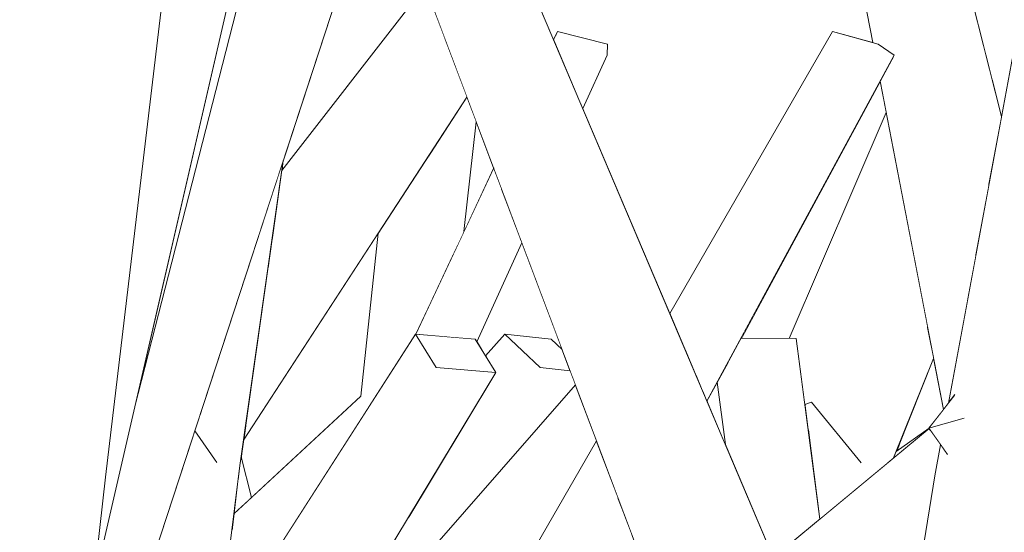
# Model space of a CAD drawing. Extents: x -289599 to -184549, y 66678 to 295474.
# Tile 528 of 656: x -250628 to -250574, y 72052 to 72080. Entities that reach past the tile are written whole.
import ezdxf

# ---------------------------------------------------------------- set-up
doc = ezdxf.new("R2010")
doc.units = 0
doc.header["$MEASUREMENT"] = 0
doc.linetypes.add('Wipeout_Contour', pattern=[1000, 0, -1000])
doc.layers.add('arch drzewa', color=8, linetype='Continuous')
doc.layers.add('Model drzwi', color=8, linetype='Continuous')
doc.layers.add('arch drzewa_Nr_Pióra__4', color=8, linetype='Continuous', lineweight=9)

msp = doc.modelspace()

# ---------------------------------------------------------------- wipeouts: each hides what was drawn before it
at = {"color": 254, "linetype": 'Wipeout_Contour', "lineweight": 0, "ltscale": 1534367.858699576}
msp.add_wipeout([(-250613.47, 72072.368), (-250613.549, 72071.817), (-250607.03, 72080.224), (-250606.602, 72084.251), (-250607.686, 72087.128), (-250606.703, 72093.033)], dxfattribs=at).dxf.layer = 'Model drzwi'
at = {"color": 254, "linetype": 'Wipeout_Contour', "lineweight": 0, "ltscale": 767156.301049}
msp.add_wipeout([(-250603.599, 72068.497), (-250601.975, 72071.965), (-250602.924, 72074.483)], dxfattribs=at).dxf.layer = 'Model drzwi'
at = {"color": 254, "linetype": 'Wipeout_Contour', "lineweight": 0, "ltscale": 1278621.058460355}
msp.add_wipeout([(-250615.645, 72057.098), (-250615.775, 72056.185), (-250615.209, 72053.957), (-250609.232, 72059.485), (-250608.286, 72068.393)], dxfattribs=at).dxf.layer = 'Model drzwi'
at = {"color": 254, "linetype": 'Wipeout_Contour', "lineweight": 0, "ltscale": 1534284.274403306}
msp.add_wipeout([(-250600.436, 72067.877), (-250602.894, 72062.465), (-250602.422, 72061.706), (-250601.367, 72062.886), (-250598.841, 72062.611), (-250598.237, 72062.039)], dxfattribs=at).dxf.layer = 'Model drzwi'
at = {"color": 254, "linetype": 'Wipeout_Contour', "lineweight": 0, "ltscale": 767107.305077}
msp.add_wipeout([(-250590.324, 72059.224), (-250589.315, 72056.847), (-250589.76, 72060.266)], dxfattribs=at).dxf.layer = 'Model drzwi'
at = {"color": 254, "linetype": 'Wipeout_Contour', "lineweight": 0, "ltscale": 1022766.913474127}
msp.add_wipeout([(-250579.979, 72056.478), (-250580.124, 72056.117), (-250578.178, 72057.728), (-250578.191, 72057.747)], dxfattribs=at).dxf.layer = 'Model drzwi'

# ---------------------------------------------------------------- next in the draw order: wipeouts: each hides what was drawn before it
at = {"color": 254, "linetype": 'Wipeout_Contour', "lineweight": 0, "ltscale": 2812821.100160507}
msp.add_wipeout([(-250581.904, 72113.145), (-250599.787, 72081.522), (-250598.701, 72078.962), (-250598.486, 72079.421), (-250595.761, 72078.731), (-250595.783, 72078.12), (-250597.107, 72075.206), (-250592.356, 72064.011), (-250583.472, 72079.421), (-250581.27, 72078.813), (-250582.874, 72087.128)], dxfattribs=at).dxf.layer = 'Model drzwi'
at = {"color": 254, "linetype": 'Wipeout_Contour', "lineweight": 0, "ltscale": 1534285.593418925}
msp.add_wipeout([(-250613.074, 72042.255), (-250613.025, 72041.896), (-250600.915, 72049.164), (-250596.363, 72057.061), (-250597.509, 72060.105), (-250612.978, 72042.413)], dxfattribs=at).dxf.layer = 'Model drzwi'

# ---------------------------------------------------------------- next in the draw order: wipeouts: each hides what was drawn before it
at = {"color": 254, "linetype": 'Wipeout_Contour', "lineweight": 0, "ltscale": 767155.058444}
msp.add_wipeout([(-250620.135, 72030.595), (-250601.85, 72060.786), (-250605.119, 72061.061)], dxfattribs=at).dxf.layer = 'arch drzewa'
at = {"color": 254, "linetype": 'Wipeout_Contour', "lineweight": 0, "ltscale": 1022822.960085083}
msp.add_wipeout([(-250594.934, 72053.267), (-250598.588, 72046.601), (-250596.985, 72046.921), (-250594.445, 72051.968)], dxfattribs=at).dxf.layer = 'arch drzewa'
at = {"color": 254, "linetype": 'Wipeout_Contour', "lineweight": 0, "ltscale": 1022800.506982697}
msp.add_wipeout([(-250588.46, 72062.667), (-250585.831, 72062.652), (-250580.532, 72074.99), (-250580.862, 72076.7)], dxfattribs=at).dxf.layer = 'Model drzwi'

# ---------------------------------------------------------------- next in the draw order: wipeouts: each hides what was drawn before it
at = {"color": 254, "linetype": 'Wipeout_Contour', "lineweight": 0, "ltscale": 1022805.76516101}
msp.add_wipeout([(-250580.973, 72078.731), (-250590.538, 72059.728), (-250590.324, 72059.224), (-250580.093, 72078.12)], dxfattribs=at).dxf.layer = 'arch drzewa'
at = {"color": 254, "linetype": 'Wipeout_Contour', "lineweight": 0, "ltscale": 767165.770282}
msp.add_wipeout([(-250605.119, 72061.061), (-250624.044, 72030.262), (-250620.135, 72030.595)], dxfattribs=at).dxf.layer = 'arch drzewa'
at = {"color": 254, "linetype": 'Wipeout_Contour', "lineweight": 0, "ltscale": 767119.081891}
msp.add_wipeout([(-250595.197, 72053.965), (-250598.588, 72046.601), (-250594.934, 72053.267)], dxfattribs=at).dxf.layer = 'arch drzewa'

# ---------------------------------------------------------------- next in the draw order: wipeouts: each hides what was drawn before it
at = {"color": 254, "linetype": 'Wipeout_Contour', "lineweight": 0, "ltscale": 767107.04556}
msp.add_wipeout([(-250580.973, 72078.731), (-250590.91, 72060.605), (-250590.538, 72059.728)], dxfattribs=at).dxf.layer = 'arch drzewa'
at = {"color": 254, "linetype": 'Wipeout_Contour', "lineweight": 0, "ltscale": 767163.605492}
msp.add_wipeout([(-250624.044, 72030.262), (-250605.119, 72061.061), (-250606.253, 72062.886)], dxfattribs=at).dxf.layer = 'arch drzewa'
at = {"color": 254, "linetype": 'Wipeout_Contour', "lineweight": 0, "ltscale": 1022831.234053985}
msp.add_wipeout([(-250596.363, 72057.061), (-250600.915, 72049.164), (-250598.588, 72046.601), (-250595.197, 72053.965)], dxfattribs=at).dxf.layer = 'arch drzewa'

# ---------------------------------------------------------------- next in the draw order: wipeouts: each hides what was drawn before it
at = {"color": 254, "linetype": 'Wipeout_Contour', "lineweight": 0, "ltscale": 1022811.887045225}
msp.add_wipeout([(-250583.472, 72079.421), (-250591.499, 72061.993), (-250590.91, 72060.605), (-250580.973, 72078.731)], dxfattribs=at).dxf.layer = 'arch drzewa'
at = {"color": 254, "linetype": 'Wipeout_Contour', "lineweight": 0, "ltscale": 767172.901629}
msp.add_wipeout([(-250606.253, 72062.886), (-250625.073, 72033.52), (-250624.044, 72030.262)], dxfattribs=at).dxf.layer = 'arch drzewa'

# ---------------------------------------------------------------- next in the draw order: wipeouts: each hides what was drawn before it
at = {"color": 254, "linetype": 'Wipeout_Contour', "lineweight": 0, "ltscale": 1789887.933657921}
msp.add_wipeout([(-250580.665, 72088.351), (-250582.874, 72087.128), (-250580.161, 72078.167), (-250580.093, 72078.12), (-250580.127, 72078.057), (-250576.092, 72064.731), (-250575.645, 72067.14)], dxfattribs=at).dxf.layer = 'arch drzewa'
at = {"color": 254, "linetype": 'Wipeout_Contour', "lineweight": 0, "ltscale": 767113.764582}
msp.add_wipeout([(-250583.472, 72079.421), (-250592.356, 72064.011), (-250591.499, 72061.993)], dxfattribs=at).dxf.layer = 'arch drzewa'
at = {"color": 254, "linetype": 'Wipeout_Contour', "lineweight": 0, "ltscale": 1022867.567058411}
msp.add_wipeout([(-250602.985, 72062.611), (-250606.253, 72062.886), (-250605.119, 72061.061), (-250601.85, 72060.786)], dxfattribs=at).dxf.layer = 'arch drzewa'

# ---------------------------------------------------------------- next in the draw order: wipeouts: each hides what was drawn before it
at = {"color": 254, "linetype": 'Wipeout_Contour', "lineweight": 0, "ltscale": 1278656.904492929}
msp.add_wipeout([(-250624.714, 72041.793), (-250625.388, 72035.977), (-250606.703, 72093.033), (-250602.019, 72121.156), (-250603.109, 72121.653)], dxfattribs=at).dxf.layer = 'arch drzewa'
at = {"color": 254, "linetype": 'Wipeout_Contour', "lineweight": 0, "ltscale": 1278471.048890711}
msp.add_wipeout([(-250580.862, 72076.7), (-250577.403, 72058.77), (-250577.133, 72059.119), (-250576.092, 72064.731), (-250580.127, 72078.057)], dxfattribs=at).dxf.layer = 'arch drzewa'

# ---------------------------------------------------------------- next in the draw order: wipeouts: each hides what was drawn before it
at = {"color": 254, "linetype": 'Wipeout_Contour', "lineweight": 0, "ltscale": 1278662.402001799}
msp.add_wipeout([(-250624.714, 72041.793), (-250603.109, 72121.653), (-250615.722, 72081.791), (-250621.578, 72058.936), (-250623.885, 72048.946)], dxfattribs=at).dxf.layer = 'arch drzewa'
at = {"color": 254, "linetype": 'Wipeout_Contour', "lineweight": 0, "ltscale": 1022804.643634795}
msp.add_wipeout([(-250580.161, 72078.167), (-250582.874, 72087.128), (-250581.27, 72078.813), (-250580.973, 72078.731)], dxfattribs=at).dxf.layer = 'arch drzewa'
at = {"color": 254, "linetype": 'Wipeout_Contour', "lineweight": 0, "ltscale": 1022741.022051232}
msp.add_wipeout([(-250577.87, 72055.145), (-250581.369, 72018.212), (-250581.025, 72015.965), (-250575.59, 72058.852)], dxfattribs=at).dxf.layer = 'arch drzewa'

# ---------------------------------------------------------------- next in the draw order: linework, layer by layer
at = {"layer": 'arch drzewa_Nr_Pióra__4', "linetype": 'Continuous'}
for p, q in [((-250581.27, 72078.813), (-250582.874, 72087.128)), ((-250580.973, 72078.731), (-250583.472, 72079.421))]:
    msp.add_line(p, q, dxfattribs=at)

# ---------------------------------------------------------------- next in the draw order: wipeouts: each hides what was drawn before it
at = {"color": 254, "linetype": 'Wipeout_Contour', "lineweight": 0, "ltscale": 767151.805161}
msp.add_wipeout([(-250588.263, 72049.354), (-250604.716, 72088.351), (-250607.686, 72087.128)], dxfattribs=at).dxf.layer = 'arch drzewa'
at = {"color": 254, "linetype": 'Wipeout_Contour', "lineweight": 0, "ltscale": 1022787.836649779}
msp.add_wipeout([(-250577.584, 72087.988), (-250580.665, 72088.351), (-250574.93, 72070.994), (-250574.229, 72074.77)], dxfattribs=at).dxf.layer = 'arch drzewa'
at = {"color": 254, "linetype": 'Wipeout_Contour', "lineweight": 0, "ltscale": 1789777.812121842}
msp.add_wipeout([(-250575.59, 72058.852), (-250576.479, 72020.841), (-250573.57, 72023.249), (-250569.581, 72055.711), (-250571.011, 72056.459), (-250570.868, 72055.911), (-250571.873, 72056.909)], dxfattribs=at).dxf.layer = 'arch drzewa'
at = {"color": 254, "linetype": 'Wipeout_Contour', "lineweight": 0, "ltscale": 2045839.702265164}
msp.add_wipeout([(-250630.554, 72005.113), (-250628.671, 72007.656), (-250623.175, 72055.069), (-250628.243, 72055.645), (-250629.435, 72029.59), (-250628.909, 72030.96), (-250626.184, 72038.988), (-250629.701, 72023.755)], dxfattribs=at).dxf.layer = 'arch drzewa'
at = {"color": 254, "linetype": 'Wipeout_Contour', "lineweight": 0, "ltscale": 767056.824404}
msp.add_wipeout([(-250582.602, 72026.267), (-250581.369, 72018.212), (-250577.87, 72055.145)], dxfattribs=at).dxf.layer = 'arch drzewa'

# ---------------------------------------------------------------- next in the draw order: wipeouts: each hides what was drawn before it
at = {"color": 254, "linetype": 'Wipeout_Contour', "lineweight": 0, "ltscale": 767232.7369}
msp.add_wipeout([(-250623.175, 72055.069), (-250614.35, 72129.247), (-250618.732, 72129.716)], dxfattribs=at).dxf.layer = 'arch drzewa'
at = {"color": 254, "linetype": 'Wipeout_Contour', "lineweight": 0, "ltscale": 767086.779879}
msp.add_wipeout([(-250580.665, 72088.351), (-250575.645, 72067.14), (-250574.93, 72070.994)], dxfattribs=at).dxf.layer = 'arch drzewa'
at = {"color": 254, "linetype": 'Wipeout_Contour', "lineweight": 0, "ltscale": 767128.930398}
msp.add_wipeout([(-250607.686, 72087.128), (-250593.287, 72048.894), (-250588.263, 72049.354)], dxfattribs=at).dxf.layer = 'arch drzewa'
at = {"color": 254, "linetype": 'Wipeout_Contour', "lineweight": 0, "ltscale": 2556763.907678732}
msp.add_wipeout([(-250575.59, 72058.852), (-250581.025, 72015.965), (-250578.389, 71998.747), (-250578.462, 71998.62), (-250578.467, 71996.342), (-250579.746, 71996.311), (-250577.092, 71994.589), (-250576.761, 72008.776), (-250580.558, 72017.464), (-250576.479, 72020.841)], dxfattribs=at).dxf.layer = 'arch drzewa'

# ---------------------------------------------------------------- next in the draw order: linework, layer by layer
at = {"layer": 'arch drzewa_Nr_Pióra__4', "linetype": 'Continuous'}
msp.add_line((-250580.093, 72078.12), (-250580.973, 72078.731), dxfattribs=at)

# ---------------------------------------------------------------- next in the draw order: wipeouts: each hides what was drawn before it
at = {"color": 254, "linetype": 'Wipeout_Contour', "lineweight": 0, "ltscale": 767222.761903}
msp.add_wipeout([(-250618.732, 72129.716), (-250628.243, 72055.645), (-250623.175, 72055.069)], dxfattribs=at).dxf.layer = 'arch drzewa'
at = {"color": 254, "linetype": 'Wipeout_Contour', "lineweight": 0, "ltscale": 767082.869061}
msp.add_wipeout([(-250575.59, 72058.852), (-250568.143, 72107.143), (-250568.747, 72104.32)], dxfattribs=at).dxf.layer = 'arch drzewa'
at = {"color": 254, "linetype": 'Wipeout_Contour', "lineweight": 0, "ltscale": 767145.129785}
msp.add_wipeout([(-250586.138, 72049.36), (-250602.531, 72087.988), (-250604.716, 72088.351)], dxfattribs=at).dxf.layer = 'arch drzewa'
at = {"color": 254, "linetype": 'Wipeout_Contour', "lineweight": 0, "ltscale": 1534168.9328593}
msp.add_wipeout([(-250583.024, 72056.909), (-250584.802, 72057.687), (-250584.164, 72052.773), (-250580.501, 72055.805), (-250581.995, 72056.459), (-250581.948, 72055.911)], dxfattribs=at).dxf.layer = 'arch drzewa'

# ---------------------------------------------------------------- next in the draw order: wipeouts: each hides what was drawn before it
at = {"color": 254, "linetype": 'Wipeout_Contour', "lineweight": 0, "ltscale": 1534487.657337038}
msp.add_wipeout([(-250628.243, 72055.645), (-250618.732, 72129.716), (-250623.013, 72129.978), (-250625.233, 72098.421), (-250624.074, 72094.481), (-250625.539, 72094.074)], dxfattribs=at).dxf.layer = 'arch drzewa'
at = {"color": 254, "linetype": 'Wipeout_Contour', "lineweight": 0, "ltscale": 2045522.341877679}
msp.add_wipeout([(-250577.556, 72056.841), (-250577.87, 72055.145), (-250575.59, 72058.852), (-250568.747, 72104.32), (-250577.133, 72059.119), (-250576.779, 72059.575), (-250576.282, 72058.289), (-250577.178, 72056.302)], dxfattribs=at).dxf.layer = 'arch drzewa'
at = {"color": 254, "linetype": 'Wipeout_Contour', "lineweight": 0, "ltscale": 767119.973002}
msp.add_wipeout([(-250604.716, 72088.351), (-250588.263, 72049.354), (-250586.138, 72049.36)], dxfattribs=at).dxf.layer = 'arch drzewa'

# ---------------------------------------------------------------- next in the draw order: wipeouts: each hides what was drawn before it
at = {"color": 254, "linetype": 'Wipeout_Contour', "lineweight": 0, "ltscale": 1278694.093885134}
msp.add_wipeout([(-250623.885, 72048.946), (-250607.097, 72121.653), (-250615.175, 72121.87), (-250615.859, 72116.56), (-250623.175, 72055.069)], dxfattribs=at).dxf.layer = 'arch drzewa'
at = {"color": 254, "linetype": 'Wipeout_Contour', "lineweight": 0, "ltscale": 2812556.669412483}
msp.add_wipeout([(-250575.59, 72058.852), (-250571.873, 72056.909), (-250573.872, 72058.968), (-250573.911, 72058.934), (-250573.929, 72058.951), (-250573.872, 72058.968), (-250572.626, 72060.046), (-250572.351, 72060.322), (-250571.011, 72056.459), (-250569.581, 72055.711), (-250568.143, 72107.143)], dxfattribs=at).dxf.layer = 'arch drzewa'
at = {"color": 254, "linetype": 'Wipeout_Contour', "lineweight": 0, "ltscale": 1022978.979378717}
msp.add_wipeout([(-250628.431, 72093.346), (-250633.949, 72056.03), (-250628.243, 72055.645), (-250625.539, 72094.074)], dxfattribs=at).dxf.layer = 'arch drzewa'
at = {"color": 254, "linetype": 'Wipeout_Contour', "lineweight": 0, "ltscale": 1022857.480618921}
msp.add_wipeout([(-250595.761, 72078.731), (-250597.217, 72075.467), (-250597.107, 72075.206), (-250595.783, 72078.12)], dxfattribs=at).dxf.layer = 'arch drzewa'
at = {"color": 254, "linetype": 'Wipeout_Contour', "lineweight": 0, "ltscale": 1278600.969023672}
msp.add_wipeout([(-250605.502, 72072.667), (-250605.375, 72064.702), (-250604.211, 72067.188), (-250603.413, 72075.783), (-250603.435, 72075.84)], dxfattribs=at).dxf.layer = 'arch drzewa'
at = {"color": 254, "linetype": 'Wipeout_Contour', "lineweight": 0, "ltscale": 767070.875216}
msp.add_wipeout([(-250576.779, 72059.575), (-250578.194, 72057.751), (-250576.282, 72058.289)], dxfattribs=at).dxf.layer = 'arch drzewa'

# ---------------------------------------------------------------- next in the draw order: linework, layer by layer
at = {"layer": 'arch drzewa_Nr_Pióra__4', "linetype": 'Continuous'}
msp.add_line((-250628.671, 72007.656), (-250623.175, 72055.069), dxfattribs=at)

# ---------------------------------------------------------------- next in the draw order: wipeouts: each hides what was drawn before it
at = {"color": 254, "linetype": 'Wipeout_Contour', "lineweight": 0, "ltscale": 767208.334099}
msp.add_wipeout([(-250621.578, 72058.936), (-250606.096, 72119.357), (-250607.097, 72121.653)], dxfattribs=at).dxf.layer = 'arch drzewa'
at = {"color": 254, "linetype": 'Wipeout_Contour', "lineweight": 0, "ltscale": 767080.175189}
msp.add_wipeout([(-250574.735, 72076.763), (-250574.229, 72074.77), (-250571.783, 72087.955)], dxfattribs=at).dxf.layer = 'arch drzewa'
at = {"color": 254, "linetype": 'Wipeout_Contour', "lineweight": 0, "ltscale": 767142.928954}
msp.add_wipeout([(-250597.225, 72075.484), (-250597.217, 72075.467), (-250595.761, 72078.731)], dxfattribs=at).dxf.layer = 'arch drzewa'
at = {"color": 254, "linetype": 'Wipeout_Contour', "lineweight": 0, "ltscale": 1022877.338786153}
msp.add_wipeout([(-250603.967, 72067.71), (-250603.599, 72068.497), (-250602.924, 72074.483), (-250603.309, 72075.507)], dxfattribs=at).dxf.layer = 'arch drzewa'
at = {"color": 254, "linetype": 'Wipeout_Contour', "lineweight": 0, "ltscale": 767070.17268}
msp.add_wipeout([(-250578.194, 72057.751), (-250577.178, 72056.302), (-250576.282, 72058.289)], dxfattribs=at).dxf.layer = 'arch drzewa'

# ---------------------------------------------------------------- next in the draw order: wipeouts: each hides what was drawn before it
at = {"color": 254, "linetype": 'Wipeout_Contour', "lineweight": 0, "ltscale": 1022781.731624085}
msp.add_wipeout([(-250576.605, 72084.133), (-250574.735, 72076.763), (-250571.783, 72087.955), (-250569.365, 72100.992)], dxfattribs=at).dxf.layer = 'arch drzewa'
at = {"color": 254, "linetype": 'Wipeout_Contour', "lineweight": 0, "ltscale": 1022862.875257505}
msp.add_wipeout([(-250598.486, 72079.421), (-250598.673, 72078.897), (-250597.225, 72075.484), (-250595.761, 72078.731)], dxfattribs=at).dxf.layer = 'arch drzewa'
at = {"color": 254, "linetype": 'Wipeout_Contour', "lineweight": 0, "ltscale": 1022878.565861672}
msp.add_wipeout([(-250604.211, 72067.188), (-250603.967, 72067.71), (-250603.309, 72075.507), (-250603.413, 72075.783)], dxfattribs=at).dxf.layer = 'arch drzewa'
at = {"color": 254, "linetype": 'Wipeout_Contour', "lineweight": 0, "ltscale": 1022769.456035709}
msp.add_wipeout([(-250580.195, 72056.058), (-250580.124, 72056.117), (-250577.941, 72061.555), (-250578.281, 72063.318)], dxfattribs=at).dxf.layer = 'arch drzewa'
at = {"color": 254, "linetype": 'Wipeout_Contour', "lineweight": 0, "ltscale": 1278615.050279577}
msp.add_wipeout([(-250616.903, 72047.082), (-250616.115, 72047.498), (-250608.713, 72059.048), (-250609.232, 72059.485), (-250616.281, 72052.139)], dxfattribs=at).dxf.layer = 'arch drzewa'

# ---------------------------------------------------------------- next in the draw order: linework, layer by layer
at = {"layer": 'arch drzewa_Nr_Pióra__4', "linetype": 'Continuous'}
for p, q in [((-250577.133, 72059.119), (-250568.747, 72104.32)), ((-250574.229, 72074.77), (-250577.584, 72087.988)), ((-250595.783, 72078.12), (-250595.761, 72078.731)), ((-250597.107, 72075.206), (-250595.783, 72078.12))]:
    msp.add_line(p, q, dxfattribs=at)

# ---------------------------------------------------------------- next in the draw order: wipeouts: each hides what was drawn before it
at = {"color": 254, "linetype": 'Wipeout_Contour', "lineweight": 0, "ltscale": 767150.821755}
msp.add_wipeout([(-250598.701, 72078.962), (-250598.673, 72078.897), (-250598.486, 72079.421)], dxfattribs=at).dxf.layer = 'arch drzewa'
at = {"color": 254, "linetype": 'Wipeout_Contour', "lineweight": 0, "ltscale": 2812656.968558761}
msp.add_wipeout([(-250585.831, 72062.652), (-250585.448, 72062.65), (-250584.984, 72059.081), (-250583.302, 72060.046), (-250584.613, 72059.17), (-250582.877, 72060.322), (-250581.995, 72056.459), (-250580.501, 72055.805), (-250580.195, 72056.058), (-250578.281, 72063.318), (-250580.532, 72074.99)], dxfattribs=at).dxf.layer = 'arch drzewa'
at = {"color": 254, "linetype": 'Wipeout_Contour', "lineweight": 0, "ltscale": 767171.687}
msp.add_wipeout([(-250616.167, 72053.072), (-250616.281, 72052.139), (-250609.232, 72059.485)], dxfattribs=at).dxf.layer = 'arch drzewa'

# ---------------------------------------------------------------- next in the draw order: linework, layer by layer
at = {"layer": 'arch drzewa_Nr_Pióra__4', "linetype": 'Continuous'}
for p, q in [((-250598.701, 72078.962), (-250598.486, 72079.421)), ((-250595.761, 72078.731), (-250598.486, 72079.421)), ((-250592.356, 72064.011), (-250583.472, 72079.421))]:
    msp.add_line(p, q, dxfattribs=at)

# ---------------------------------------------------------------- next in the draw order: wipeouts: each hides what was drawn before it
at = {"color": 254, "linetype": 'Wipeout_Contour', "lineweight": 0, "ltscale": 1790043.897999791}
msp.add_wipeout([(-250608.286, 72068.393), (-250609.232, 72059.485), (-250608.713, 72059.048), (-250606.253, 72062.886), (-250606.226, 72062.884), (-250605.375, 72064.702), (-250605.502, 72072.667)], dxfattribs=at).dxf.layer = 'arch drzewa'
at = {"color": 254, "linetype": 'Wipeout_Contour', "lineweight": 0, "ltscale": 1022789.014033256}
msp.add_wipeout([(-250583.302, 72060.046), (-250584.984, 72059.081), (-250584.978, 72059.04), (-250584.613, 72059.17)], dxfattribs=at).dxf.layer = 'arch drzewa'
at = {"color": 254, "linetype": 'Wipeout_Contour', "lineweight": 0, "ltscale": 767090.013857}
msp.add_wipeout([(-250584.939, 72058.736), (-250584.802, 72057.687), (-250583.024, 72056.909)], dxfattribs=at).dxf.layer = 'arch drzewa'
at = {"color": 254, "linetype": 'Wipeout_Contour', "lineweight": 0, "ltscale": 1278457.235083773}
msp.add_wipeout([(-250579.979, 72056.478), (-250578.191, 72057.747), (-250577.403, 72058.77), (-250577.414, 72058.828), (-250579.859, 72056.777)], dxfattribs=at).dxf.layer = 'arch drzewa'
at = {"color": 254, "linetype": 'Wipeout_Contour', "lineweight": 0, "ltscale": 1278628.258570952}
msp.add_wipeout([(-250615.923, 72055.051), (-250615.479, 72053.707), (-250615.209, 72053.957), (-250615.775, 72056.185), (-250615.842, 72055.711)], dxfattribs=at).dxf.layer = 'arch drzewa'

# ---------------------------------------------------------------- next in the draw order: wipeouts: each hides what was drawn before it
at = {"color": 254, "linetype": 'Wipeout_Contour', "lineweight": 0, "ltscale": 1278570.931174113}
msp.add_wipeout([(-250612.978, 72042.413), (-250597.509, 72060.105), (-250597.802, 72060.883), (-250599.439, 72061.061), (-250609.325, 72048.445)], dxfattribs=at).dxf.layer = 'arch drzewa'
at = {"color": 254, "linetype": 'Wipeout_Contour', "lineweight": 0, "ltscale": 767075.202891}
msp.add_wipeout([(-250577.941, 72061.555), (-250579.859, 72056.777), (-250577.414, 72058.828)], dxfattribs=at).dxf.layer = 'arch drzewa'
at = {"color": 254, "linetype": 'Wipeout_Contour', "lineweight": 0, "ltscale": 1022782.74333139}
msp.add_wipeout([(-250584.613, 72059.17), (-250581.948, 72055.911), (-250581.995, 72056.459), (-250582.877, 72060.322)], dxfattribs=at).dxf.layer = 'arch drzewa'
at = {"color": 254, "linetype": 'Wipeout_Contour', "lineweight": 0, "ltscale": 767176.774206}
msp.add_wipeout([(-250615.923, 72055.051), (-250616.167, 72053.072), (-250615.479, 72053.707)], dxfattribs=at).dxf.layer = 'arch drzewa'

# ---------------------------------------------------------------- next in the draw order: linework, layer by layer
at = {"layer": 'arch drzewa_Nr_Pióra__4', "linetype": 'Continuous'}
msp.add_line((-250577.403, 72058.77), (-250580.862, 72076.7), dxfattribs=at)

# ---------------------------------------------------------------- next in the draw order: wipeouts: each hides what was drawn before it
at = {"color": 254, "linetype": 'Wipeout_Contour', "lineweight": 0, "ltscale": 767146.349549}
msp.add_wipeout([(-250606.779, 72052.648), (-250609.325, 72048.445), (-250599.439, 72061.061)], dxfattribs=at).dxf.layer = 'arch drzewa'
at = {"color": 254, "linetype": 'Wipeout_Contour', "lineweight": 0, "ltscale": 1278482.173412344}
msp.add_wipeout([(-250584.613, 72059.17), (-250584.978, 72059.04), (-250584.939, 72058.736), (-250583.024, 72056.909), (-250581.948, 72055.911)], dxfattribs=at).dxf.layer = 'arch drzewa'
at = {"color": 254, "linetype": 'Wipeout_Contour', "lineweight": 0, "ltscale": 2301550.346622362}
msp.add_wipeout([(-250622.192, 72044.287), (-250616.903, 72047.082), (-250615.842, 72055.711), (-250617.273, 72056.459), (-250617.13, 72055.911), (-250617.037, 72055.779), (-250618.134, 72056.909), (-250618.475, 72057.087), (-250622.155, 72045.848)], dxfattribs=at).dxf.layer = 'arch drzewa'

# ---------------------------------------------------------------- next in the draw order: wipeouts: each hides what was drawn before it
at = {"color": 254, "linetype": 'Wipeout_Contour', "lineweight": 0, "ltscale": 767184.108601}
msp.add_wipeout([(-250615.842, 72055.711), (-250613.47, 72072.368), (-250615.554, 72066.004)], dxfattribs=at).dxf.layer = 'arch drzewa'
at = {"color": 254, "linetype": 'Wipeout_Contour', "lineweight": 0, "ltscale": 1278574.030822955}
msp.add_wipeout([(-250601.85, 72060.786), (-250606.779, 72052.648), (-250599.439, 72061.061), (-250601.367, 72062.886), (-250602.353, 72061.596)], dxfattribs=at).dxf.layer = 'arch drzewa'
at = {"color": 254, "linetype": 'Wipeout_Contour', "lineweight": 0, "ltscale": 1789847.227714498}
msp.add_wipeout([(-250578.084, 72057.594), (-250586.359, 72049.881), (-250586.138, 72049.36), (-250585.525, 72045.358), (-250578.592, 72050.74), (-250577.87, 72055.145), (-250577.556, 72056.841)], dxfattribs=at).dxf.layer = 'arch drzewa'
at = {"color": 254, "linetype": 'Wipeout_Contour', "lineweight": 0, "ltscale": 767186.655799}
msp.add_wipeout([(-250618.475, 72057.087), (-250618.134, 72056.909), (-250618.432, 72057.216)], dxfattribs=at).dxf.layer = 'arch drzewa'

# ---------------------------------------------------------------- next in the draw order: linework, layer by layer
at = {"layer": 'arch drzewa_Nr_Pióra__4', "linetype": 'Continuous'}
msp.add_line((-250600.915, 72049.164), (-250596.363, 72057.061), dxfattribs=at)

# ---------------------------------------------------------------- next in the draw order: wipeouts: each hides what was drawn before it
at = {"color": 254, "linetype": 'Wipeout_Contour', "lineweight": 0, "ltscale": 1022912.186414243}
msp.add_wipeout([(-250617.997, 72058.546), (-250617.273, 72056.459), (-250615.842, 72055.711), (-250615.554, 72066.004)], dxfattribs=at).dxf.layer = 'arch drzewa'
at = {"color": 254, "linetype": 'Wipeout_Contour', "lineweight": 0, "ltscale": 767144.629371}
msp.add_wipeout([(-250602.422, 72061.706), (-250602.353, 72061.596), (-250601.367, 72062.886)], dxfattribs=at).dxf.layer = 'arch drzewa'
at = {"color": 254, "linetype": 'Wipeout_Contour', "lineweight": 0, "ltscale": 1022775.254981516}
msp.add_wipeout([(-250586.697, 72050.676), (-250586.359, 72049.881), (-250578.084, 72057.594), (-250578.178, 72057.728)], dxfattribs=at).dxf.layer = 'arch drzewa'

# ---------------------------------------------------------------- next in the draw order: linework, layer by layer
at = {"layer": 'arch drzewa_Nr_Pióra__4', "linetype": 'Continuous'}
for p, q in [((-250580.124, 72056.117), (-250577.941, 72061.555)), ((-250578.194, 72057.751), (-250576.776, 72059.579)), ((-250576.278, 72058.29), (-250578.194, 72057.751)), ((-250579.979, 72056.478), (-250578.191, 72057.747)), ((-250578.194, 72057.751), (-250577.175, 72056.299)), ((-250577.87, 72055.145), (-250577.556, 72056.841)), ((-250615.209, 72053.957), (-250615.775, 72056.185)), ((-250582.602, 72026.267), (-250577.87, 72055.145))]:
    msp.add_line(p, q, dxfattribs=at)

# ---------------------------------------------------------------- next in the draw order: wipeouts: each hides what was drawn before it
at = {"color": 254, "linetype": 'Wipeout_Contour', "lineweight": 0, "ltscale": 1278561.804281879}
msp.add_wipeout([(-250601.367, 72062.886), (-250599.439, 72061.061), (-250597.802, 72060.883), (-250598.237, 72062.039), (-250598.841, 72062.611)], dxfattribs=at).dxf.layer = 'arch drzewa'
at = {"color": 254, "linetype": 'Wipeout_Contour', "lineweight": 0, "ltscale": 1534195.666742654}
msp.add_wipeout([(-250588.46, 72062.667), (-250589.147, 72061.399), (-250588.219, 72054.263), (-250586.697, 72050.676), (-250584.164, 72052.773), (-250585.448, 72062.65)], dxfattribs=at).dxf.layer = 'arch drzewa'
at = {"color": 254, "linetype": 'Wipeout_Contour', "lineweight": 0, "ltscale": 1022913.59559812}
msp.add_wipeout([(-250617.997, 72058.546), (-250618.309, 72057.593), (-250617.13, 72055.911), (-250617.273, 72056.459)], dxfattribs=at).dxf.layer = 'arch drzewa'

# ---------------------------------------------------------------- next in the draw order: linework, layer by layer
at = {"layer": 'arch drzewa_Nr_Pióra__4', "linetype": 'Continuous'}
for p, q in [((-250585.831, 72062.652), (-250580.532, 72074.99)), ((-250598.841, 72062.611), (-250598.237, 72062.039)), ((-250585.448, 72062.65), (-250588.46, 72062.667)), ((-250584.164, 72052.773), (-250585.448, 72062.65)), ((-250597.802, 72060.883), (-250599.439, 72061.061)), ((-250584.613, 72059.17), (-250584.978, 72059.04)), ((-250581.896, 72055.848), (-250584.613, 72059.17)), ((-250586.697, 72050.676), (-250578.178, 72057.728))]:
    msp.add_line(p, q, dxfattribs=at)

# ---------------------------------------------------------------- next in the draw order: wipeouts: each hides what was drawn before it
at = {"color": 254, "linetype": 'Wipeout_Contour', "lineweight": 0, "ltscale": 1022862.878058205}
msp.add_wipeout([(-250602.966, 72062.582), (-250602.894, 72062.465), (-250600.436, 72067.877), (-250600.513, 72068.081)], dxfattribs=at).dxf.layer = 'arch drzewa'
at = {"color": 254, "linetype": 'Wipeout_Contour', "lineweight": 0, "ltscale": 1022805.999383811}
msp.add_wipeout([(-250589.147, 72061.399), (-250589.76, 72060.266), (-250589.315, 72056.847), (-250588.219, 72054.263)], dxfattribs=at).dxf.layer = 'arch drzewa'
at = {"color": 254, "linetype": 'Wipeout_Contour', "lineweight": 0, "ltscale": 767185.29364}
msp.add_wipeout([(-250618.309, 72057.593), (-250618.432, 72057.216), (-250617.037, 72055.779)], dxfattribs=at).dxf.layer = 'arch drzewa'

# ---------------------------------------------------------------- next in the draw order: linework, layer by layer
at = {"layer": 'arch drzewa_Nr_Pióra__4', "linetype": 'Continuous'}
for p, q in [((-250590.324, 72059.224), (-250580.093, 72078.12)), ((-250589.315, 72056.847), (-250589.76, 72060.266)), ((-250617.096, 72055.863), (-250618.309, 72057.593)), ((-250616.903, 72047.082), (-250615.842, 72055.711))]:
    msp.add_line(p, q, dxfattribs=at)

# ---------------------------------------------------------------- next in the draw order: wipeouts: each hides what was drawn before it
at = {"color": 254, "linetype": 'Wipeout_Contour', "lineweight": 0, "ltscale": 1278578.750548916}
msp.add_wipeout([(-250600.535, 72068.14), (-250603.026, 72062.614), (-250602.985, 72062.611), (-250602.966, 72062.582), (-250600.513, 72068.081)], dxfattribs=at).dxf.layer = 'arch drzewa'

# ---------------------------------------------------------------- next in the draw order: wipeouts: each hides what was drawn before it
at = {"color": 254, "linetype": 'Wipeout_Contour', "lineweight": 0, "ltscale": 1022866.559839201}
msp.add_wipeout([(-250601.556, 72070.851), (-250604.464, 72062.735), (-250603.026, 72062.614), (-250600.535, 72068.14)], dxfattribs=at).dxf.layer = 'arch drzewa'

# ---------------------------------------------------------------- next in the draw order: wipeouts: each hides what was drawn before it
at = {"color": 254, "linetype": 'Wipeout_Contour', "lineweight": 0, "ltscale": 1022872.481453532}
msp.add_wipeout([(-250606.226, 72062.884), (-250604.464, 72062.735), (-250601.556, 72070.851), (-250601.975, 72071.965)], dxfattribs=at).dxf.layer = 'arch drzewa'

# ---------------------------------------------------------------- next in the draw order: linework, layer by layer
at = {"layer": 'arch drzewa_Nr_Pióra__4', "linetype": 'Continuous'}
for p, q in [((-250586.138, 72049.36), (-250602.531, 72087.988)), ((-250602.894, 72062.465), (-250600.436, 72067.877)), ((-250602.422, 72061.706), (-250601.367, 72062.886)), ((-250599.439, 72061.061), (-250601.367, 72062.886)), ((-250601.367, 72062.886), (-250598.841, 72062.611)), ((-250602.985, 72062.611), (-250601.85, 72060.786))]:
    msp.add_line(p, q, dxfattribs=at)

# ---------------------------------------------------------------- next in the draw order: wipeouts: each hides what was drawn before it
at = {"color": 254, "linetype": 'Wipeout_Contour', "lineweight": 0, "ltscale": 1278629.765020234}
msp.add_wipeout([(-250614.09, 72068.016), (-250614.305, 72066.506), (-250604.968, 72079.91), (-250605.717, 72081.901), (-250605.737, 72081.892)], dxfattribs=at).dxf.layer = 'arch drzewa'

# ---------------------------------------------------------------- next in the draw order: wipeouts: each hides what was drawn before it
at = {"color": 254, "linetype": 'Wipeout_Contour', "lineweight": 0, "ltscale": 767181.625179}
msp.add_wipeout([(-250613.549, 72071.817), (-250614.09, 72068.016), (-250605.737, 72081.892)], dxfattribs=at).dxf.layer = 'arch drzewa'

# ---------------------------------------------------------------- next in the draw order: wipeouts: each hides what was drawn before it
at = {"color": 254, "linetype": 'Wipeout_Contour', "lineweight": 0, "ltscale": 1022896.419858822}
msp.add_wipeout([(-250615.645, 72057.098), (-250603.435, 72075.84), (-250604.692, 72079.178), (-250615.548, 72057.775)], dxfattribs=at).dxf.layer = 'arch drzewa'

# ---------------------------------------------------------------- next in the draw order: linework, layer by layer
at = {"layer": 'arch drzewa_Nr_Pióra__4', "linetype": 'Continuous'}
msp.add_line((-250603.599, 72068.497), (-250602.924, 72074.483), dxfattribs=at)

# ---------------------------------------------------------------- next in the draw order: wipeouts: each hides what was drawn before it
at = {"color": 254, "linetype": 'Wipeout_Contour', "lineweight": 0, "ltscale": 1022901.120578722}
msp.add_wipeout([(-250614.305, 72066.506), (-250615.548, 72057.775), (-250604.692, 72079.178), (-250604.968, 72079.91)], dxfattribs=at).dxf.layer = 'arch drzewa'

# ---------------------------------------------------------------- next in the draw order: linework, layer by layer
at = {"layer": 'arch drzewa_Nr_Pióra__4', "linetype": 'Continuous'}
for p, q in [((-250623.175, 72055.069), (-250614.35, 72129.247)), ((-250623.885, 72048.946), (-250607.097, 72121.653)), ((-250621.578, 72058.936), (-250606.096, 72119.357)), ((-250625.388, 72035.977), (-250606.703, 72093.033)), ((-250593.287, 72048.894), (-250607.686, 72087.128)), ((-250613.549, 72071.817), (-250605.737, 72081.892)), ((-250615.645, 72057.098), (-250603.435, 72075.84)), ((-250615.842, 72055.711), (-250613.47, 72072.368)), ((-250606.226, 72062.884), (-250601.975, 72071.965)), ((-250609.232, 72059.485), (-250608.286, 72068.393)), ((-250625.073, 72033.52), (-250606.253, 72062.886)), ((-250605.119, 72061.061), (-250606.253, 72062.886)), ((-250606.253, 72062.886), (-250602.985, 72062.611)), ((-250601.85, 72060.786), (-250605.119, 72061.061)), ((-250620.135, 72030.595), (-250601.85, 72060.786)), ((-250612.978, 72042.413), (-250597.509, 72060.105)), ((-250616.167, 72053.072), (-250609.232, 72059.485))]:
    msp.add_line(p, q, dxfattribs=at)

doc.saveas('drawing.dxf')
